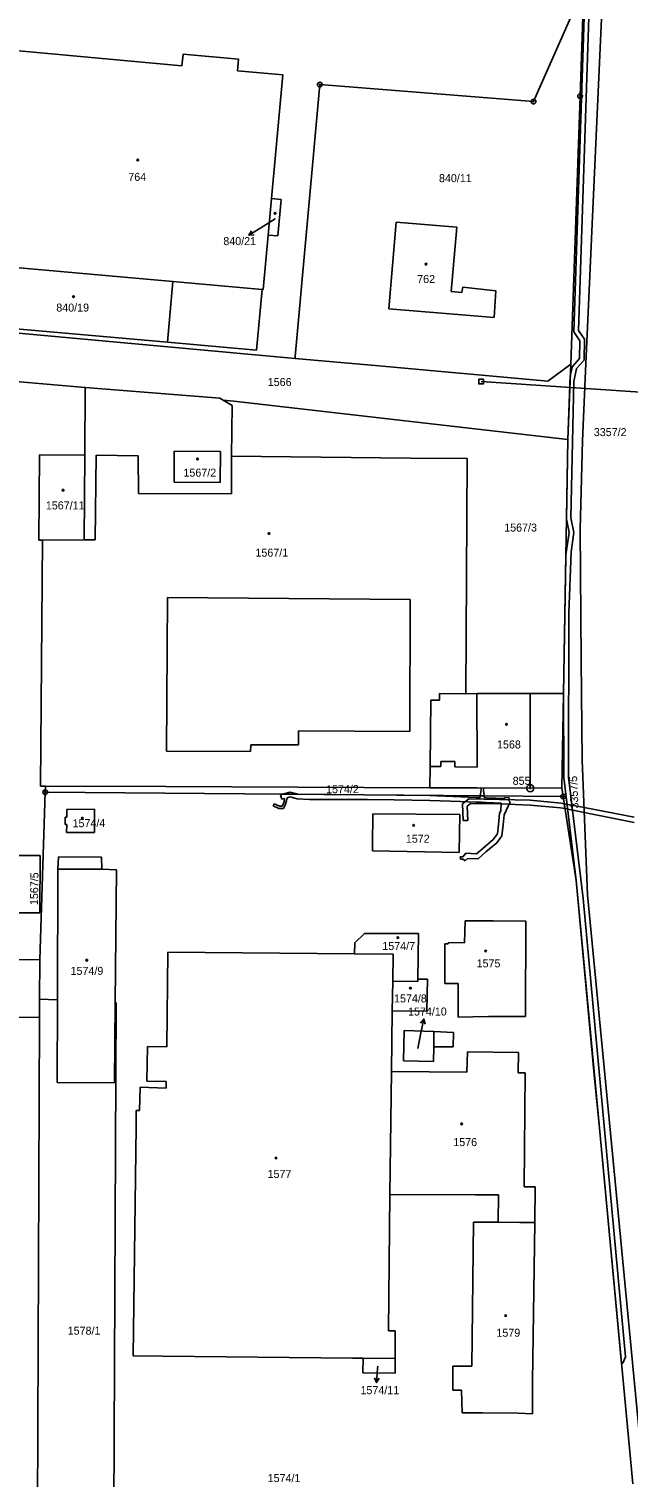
# Model space of a CAD drawing. Extents: x -755819 to -753140, y -1169796 to -1166000.
# Drawn here: x -755128.7 to -755001.5, y -1167617.5 to -1167309.8 of the extents above; entities that cross this region are included whole.
import ezdxf

# ---------------------------------------------------------------- set-up
doc = ezdxf.new("R2010")
doc.units = 0
for name, color, linetype in [('Vrstva 1', 7, 'Continuous'), ('Vrstva 12', 7, 'Continuous'), ('Vrstva 16', 7, 'Continuous'), ('Vrstva 17', 7, 'Continuous'), ('Vrstva 18', 7, 'Continuous'), ('Vrstva 19', 7, 'Continuous'), ('Vrstva 24', 7, 'Continuous'), ('Vrstva 25', 7, 'Continuous'), ('Vrstva 26', 7, 'Continuous'), ('Vrstva 27', 7, 'Continuous'), ('Vrstva 4', 7, 'Continuous')]:
    doc.layers.add(name, color=color, linetype=linetype)

msp = doc.modelspace()

# ---------------------------------------------------------------- linework, layer by layer
at = {"layer": 'Vrstva 1'}
for p, q in [((-755008, -1167326.34), (-755005.19, -1167264.01)), ((-755010.89, -1167301.01), (-755021.55, -1167325.25)), ((-755010.89, -1167301.01), (-755011.69, -1167324.1)), ((-755135.53, -1167314.08), (-755096.23, -1167317.65)), ((-755096.23, -1167317.65), (-755096, -1167315.22)), ((-755096, -1167315.22), (-755084.21, -1167316.28)), ((-755084.21, -1167316.28), (-755084.44, -1167318.73)), ((-755084.44, -1167318.73), (-755074.81, -1167319.6)), ((-755074.81, -1167319.6), (-755077.2, -1167345.85)), ((-755066.96, -1167321.64), (-755072.18, -1167379.41)), ((-755021.55, -1167325.25), (-755066.96, -1167321.64)), ((-755011.69, -1167324.1), (-755013.67, -1167381.06)), ((-755010.54, -1167382.53), (-755008, -1167326.34)), ((-755077.91, -1167353.61), (-755077.2, -1167345.85)), ((-755077.2, -1167345.85), (-755075.13, -1167346.04)), ((-755075.13, -1167346.04), (-755075.84, -1167353.8)), ((-755052.29, -1167369.29), (-755050.76, -1167350.85)), ((-755050.76, -1167350.85), (-755037.86, -1167351.93)), ((-755077.91, -1167353.61), (-755078.96, -1167365.17)), ((-755075.84, -1167353.8), (-755077.91, -1167353.61)), ((-755037.86, -1167351.93), (-755039.05, -1167365.59)), ((-755139.78, -1167359.75), (-755098.16, -1167363.46)), ((-755098.16, -1167363.46), (-755079.23, -1167365.15)), ((-755079.23, -1167365.15), (-755080.39, -1167378.06)), ((-755079.23, -1167365.15), (-755078.96, -1167365.17)), ((-755039.05, -1167365.59), (-755036.79, -1167365.79)), ((-755036.79, -1167365.79), (-755036.61, -1167364.67)), ((-755036.61, -1167364.67), (-755029.55, -1167365.44)), ((-755029.55, -1167365.44), (-755029.91, -1167371.16)), ((-755029.91, -1167371.16), (-755052.29, -1167369.29)), ((-755099.32, -1167376.4), (-755140.94, -1167372.75)), ((-755072.22, -1167379.81), (-755138.82, -1167373.77)), ((-755080.39, -1167378.06), (-755099.32, -1167376.4)), ((-755072.18, -1167379.41), (-755072.22, -1167379.81)), ((-755054.41, -1167381.42), (-755072.22, -1167379.81)), ((-755018.56, -1167384.67), (-755054.41, -1167381.42)), ((-755013.67, -1167381.06), (-755018.56, -1167384.67)), ((-755014.29, -1167397.05), (-755013.67, -1167381.06)), ((-755139.6, -1167384.02), (-755119.27, -1167385.8)), ((-755011.16, -1167397.34), (-755010.54, -1167382.53)), ((-755119.27, -1167385.8), (-755116.79, -1167386)), ((-755116.79, -1167386), (-755116.87, -1167400.37)), ((-755116.79, -1167386), (-755088.21, -1167388.28)), ((-755088.21, -1167388.28), (-755087.49, -1167388.71)), ((-755087.49, -1167388.71), (-755085.59, -1167389.85)), ((-755087.49, -1167388.71), (-755085.19, -1167388.92)), ((-755085.59, -1167389.85), (-755085.69, -1167400.6)), ((-755085.19, -1167388.92), (-755014.29, -1167397.05)), ((-755014.29, -1167397.05), (-755015.24, -1167451.03)), ((-755011.66, -1167416.09), (-755011.16, -1167397.34)), ((-755126.5, -1167400.34), (-755126.62, -1167418.46)), ((-755116.87, -1167400.37), (-755126.5, -1167400.34)), ((-755116.97, -1167418.38), (-755116.87, -1167400.37)), ((-755097.92, -1167406.1), (-755097.86, -1167399.51)), ((-755097.86, -1167399.51), (-755088.07, -1167399.61)), ((-755088.07, -1167399.61), (-755088.13, -1167406.19)), ((-755047.62, -1167401), (-755085.69, -1167400.6)), ((-755047.62, -1167401), (-755035.69, -1167401.12)), ((-755035.69, -1167401.12), (-755035.98, -1167451.09)), ((-755088.13, -1167406.19), (-755097.92, -1167406.1)), ((-755125.88, -1167418.47), (-755126.62, -1167418.46)), ((-755125.88, -1167418.47), (-755126.25, -1167470.68)), ((-755116.97, -1167418.38), (-755125.88, -1167418.47)), ((-755011.43, -1167443.89), (-755011.66, -1167416.09)), ((-755011.23, -1167465.15), (-755011.43, -1167443.89)), ((-755043.38, -1167452.41), (-755043.54, -1167466.51)), ((-755041.57, -1167452.43), (-755043.38, -1167452.41)), ((-755041.56, -1167451.03), (-755041.57, -1167452.43)), ((-755035.98, -1167451.09), (-755041.56, -1167451.03)), ((-755035.98, -1167451.09), (-755033.59, -1167451.03)), ((-755033.59, -1167451.03), (-755022.25, -1167451.03)), ((-755022.25, -1167451.03), (-755015.24, -1167451.03)), ((-755015.59, -1167471.06), (-755015.24, -1167451.03)), ((-755043.54, -1167466.51), (-755043.59, -1167471.04)), ((-755010.13, -1167493.8), (-755011.23, -1167465.15)), ((-755126.25, -1167470.68), (-755125.24, -1167470.69)), ((-755125.24, -1167470.69), (-755125.28, -1167472)), ((-755125.24, -1167470.69), (-755099.66, -1167470.8)), ((-755099.66, -1167470.8), (-755071.62, -1167470.92)), ((-755043.59, -1167471.04), (-755071.62, -1167470.92)), ((-755033.56, -1167471.08), (-755043.59, -1167471.04)), ((-755022.27, -1167471.13), (-755033.56, -1167471.08)), ((-755015.59, -1167471.06), (-755022.27, -1167471.13)), ((-755015.59, -1167471.06), (-755015.3, -1167472.88)), ((-755125.28, -1167472), (-755126.42, -1167507.59)), ((-755015.3, -1167472.88), (-755125.28, -1167472)), ((-755015.3, -1167472.88), (-755012.5, -1167490.72)), ((-755121.06, -1167478.85), (-755121.06, -1167477.29)), ((-755121.06, -1167477.29), (-755120.71, -1167477.29)), ((-755114.8, -1167475.61), (-755120.71, -1167475.63)), ((-755120.71, -1167475.63), (-755120.71, -1167477.29)), ((-755114.81, -1167480.56), (-755114.8, -1167475.61)), ((-755055.7, -1167476.57), (-755055.75, -1167483.23)), ((-755055.7, -1167476.57), (-755037.25, -1167476.69)), ((-755037.25, -1167476.69), (-755037.35, -1167484.79)), ((-755120.71, -1167478.85), (-755121.06, -1167478.85)), ((-755120.73, -1167480.53), (-755120.71, -1167478.85)), ((-755120.73, -1167480.53), (-755114.81, -1167480.56)), ((-755055.8, -1167484.45), (-755055.75, -1167483.23)), ((-755126.37, -1167485.44), (-755131.29, -1167485.42)), ((-755126.37, -1167485.44), (-755126.41, -1167497.59)), ((-755122.6, -1167488.32), (-755122.48, -1167485.72)), ((-755122.48, -1167485.72), (-755113.34, -1167485.76)), ((-755113.34, -1167485.76), (-755113.24, -1167488.3)), ((-755037.35, -1167484.79), (-755055.8, -1167484.45)), ((-755122.67, -1167516.11), (-755122.6, -1167488.32)), ((-755113.24, -1167488.3), (-755110.16, -1167488.44)), ((-755110.16, -1167488.44), (-755110.43, -1167516.68)), ((-755012.5, -1167490.72), (-755008.6, -1167532.81)), ((-755004.25, -1167554.65), (-755010.13, -1167493.8)), ((-755126.41, -1167497.59), (-755131.31, -1167497.57)), ((-755059.52, -1167504), (-755057.44, -1167501.97)), ((-755057.44, -1167501.97), (-755046.03, -1167501.97)), ((-755046.03, -1167501.97), (-755046.16, -1167511.69)), ((-755036.08, -1167499.32), (-755036.2, -1167503.96)), ((-755036.08, -1167499.32), (-755035.36, -1167499.32)), ((-755034.15, -1167499.32), (-755035.36, -1167499.32)), ((-755034.15, -1167499.32), (-755030.16, -1167499.31)), ((-755023.2, -1167499.37), (-755030.16, -1167499.31)), ((-755023.26, -1167519.65), (-755023.2, -1167499.37)), ((-755059.56, -1167506.33), (-755059.52, -1167504)), ((-755040.39, -1167512.6), (-755040.44, -1167504.22)), ((-755039.67, -1167504.22), (-755040.44, -1167504.22)), ((-755039.66, -1167503.94), (-755039.67, -1167504.22)), ((-755036.2, -1167503.96), (-755039.66, -1167503.94)), ((-755172.49, -1167507.32), (-755126.42, -1167507.59)), ((-755126.42, -1167507.59), (-755126.46, -1167515.94)), ((-755099.23, -1167505.97), (-755099.48, -1167526.06)), ((-755059.56, -1167506.33), (-755099.23, -1167505.97)), ((-755051.4, -1167506.4), (-755059.56, -1167506.33)), ((-755051.4, -1167506.4), (-755051.48, -1167512.15)), ((-755051.48, -1167512.15), (-755051.56, -1167518.49)), ((-755046.17, -1167512.22), (-755051.48, -1167512.15)), ((-755046.16, -1167511.69), (-755046.17, -1167512.22)), ((-755046.16, -1167511.69), (-755044.1, -1167511.7)), ((-755044.1, -1167511.7), (-755044.26, -1167518.42)), ((-755040.39, -1167512.6), (-755037.57, -1167512.61)), ((-755037.57, -1167512.61), (-755037.55, -1167519.77)), ((-755126.48, -1167519.84), (-755126.46, -1167515.94)), ((-755126.46, -1167515.94), (-755122.67, -1167516.11)), ((-755122.71, -1167533.68), (-755122.67, -1167516.11)), ((-755110.87, -1167653.58), (-755110.19, -1167516.69)), ((-755110.43, -1167516.68), (-755110.59, -1167533.7)), ((-755110.43, -1167516.68), (-755110.19, -1167516.69)), ((-755172.56, -1167519.56), (-755126.48, -1167519.84)), ((-755126.48, -1167519.84), (-755127.01, -1167652.89)), ((-755051.56, -1167518.49), (-755051.73, -1167531.29)), ((-755044.26, -1167518.42), (-755051.56, -1167518.49)), ((-755037.55, -1167519.77), (-755034.49, -1167519.69)), ((-755031.14, -1167519.64), (-755034.49, -1167519.69)), ((-755023.26, -1167519.65), (-755031.14, -1167519.64)), ((-755049.22, -1167529.04), (-755049.06, -1167522.61)), ((-755049.06, -1167522.61), (-755042.73, -1167522.79)), ((-755042.73, -1167522.79), (-755038.55, -1167523.02)), ((-755038.55, -1167523.02), (-755038.63, -1167526.05)), ((-755103.57, -1167526.01), (-755103.67, -1167533.4)), ((-755099.48, -1167526.06), (-755103.57, -1167526.01)), ((-755042.77, -1167526.07), (-755042.84, -1167529.2)), ((-755038.63, -1167526.05), (-755042.77, -1167526.07)), ((-755042.84, -1167529.2), (-755049.22, -1167529.04)), ((-755035.72, -1167531.47), (-755035.62, -1167527.13)), ((-755035.62, -1167527.13), (-755024.78, -1167527.25)), ((-755024.78, -1167527.25), (-755024.81, -1167531.59)), ((-755051.73, -1167531.29), (-755052.07, -1167557.42)), ((-755051.73, -1167531.29), (-755035.72, -1167531.47)), ((-755024.81, -1167531.59), (-755023.33, -1167531.61)), ((-755023.33, -1167531.61), (-755023.54, -1167555.84)), ((-755110.59, -1167533.7), (-755122.71, -1167533.68)), ((-755105.09, -1167534.67), (-755105.22, -1167539.6)), ((-755099.59, -1167534.82), (-755105.09, -1167534.67)), ((-755103.67, -1167533.4), (-755099.57, -1167533.46)), ((-755099.57, -1167533.46), (-755099.59, -1167534.82)), ((-755008.6, -1167532.81), (-755007.65, -1167542.56)), ((-755105.97, -1167539.58), (-755105.99, -1167542.98)), ((-755105.22, -1167539.6), (-755105.97, -1167539.58)), ((-755105.99, -1167542.98), (-755106.62, -1167591.74)), ((-755000.51, -1167618.91), (-755007.65, -1167542.56)), ((-755023.54, -1167555.84), (-755021.2, -1167555.84)), ((-755021.2, -1167555.84), (-755021.31, -1167563.42)), ((-754998.37, -1167616.06), (-755004.25, -1167554.65)), ((-755052.07, -1167557.42), (-755052.36, -1167586.41)), ((-755052.07, -1167557.42), (-755033.96, -1167557.52)), ((-755033.96, -1167557.52), (-755028.99, -1167557.54)), ((-755028.99, -1167557.54), (-755029.11, -1167563.35)), ((-755034.34, -1167563.3), (-755034.58, -1167587.98)), ((-755029.11, -1167563.35), (-755034.34, -1167563.3)), ((-755024.5, -1167563.39), (-755029.11, -1167563.35)), ((-755024.5, -1167563.39), (-755021.31, -1167563.42)), ((-755021.31, -1167563.42), (-755021.78, -1167597.15)), ((-755052.36, -1167586.41), (-755050.97, -1167586.42)), ((-755050.97, -1167586.42), (-755050.99, -1167592.25)), ((-755034.64, -1167593.9), (-755034.58, -1167587.98)), ((-755106.62, -1167591.74), (-755100.33, -1167591.79)), ((-755100.33, -1167591.79), (-755060.03, -1167592.23)), ((-755060.03, -1167592.23), (-755058.37, -1167592.24)), ((-755057.78, -1167592.24), (-755058.37, -1167592.24)), ((-755057.8, -1167595.31), (-755057.78, -1167592.24)), ((-755057.78, -1167592.24), (-755050.99, -1167592.25)), ((-755050.99, -1167592.25), (-755050.96, -1167595.4)), ((-755038.73, -1167598.98), (-755038.72, -1167593.89)), ((-755038.72, -1167593.89), (-755034.64, -1167593.9)), ((-755050.96, -1167595.4), (-755057.8, -1167595.31)), ((-755021.78, -1167597.15), (-755021.78, -1167604.01)), ((-755036.86, -1167599.04), (-755038.73, -1167598.98)), ((-755036.72, -1167603.81), (-755036.86, -1167599.04)), ((-755036.72, -1167603.81), (-755032.36, -1167603.83)), ((-755024.8, -1167603.87), (-755032.36, -1167603.83)), ((-755021.78, -1167604.01), (-755024.8, -1167603.87))]:
    msp.add_line(p, q, dxfattribs=at)
at = {"layer": 'Vrstva 12'}
msp.add_line((-754951.1, -1167390.11), (-755032.71, -1167384.74), dxfattribs=at)
at = {"layer": 'Vrstva 16'}
for p, q in [((-755076.46, -1167350.15), (-755079.48, -1167352.05)), ((-755082.02, -1167353.65), (-755079.48, -1167352.05)), ((-755044.88, -1167520.16), (-755045.47, -1167523.1)), ((-755046.14, -1167526.46), (-755045.47, -1167523.1)), ((-755054.65, -1167593.89), (-755054.69, -1167594.42)), ((-755054.94, -1167597.41), (-755054.69, -1167594.42))]:
    msp.add_line(p, q, dxfattribs=at)
for points in [[(-755080.91, -1167353.54), (-755082.02, -1167353.65), (-755081.44, -1167352.69)], [(-755045.57, -1167521.04), (-755044.88, -1167520.16), (-755044.59, -1167521.24)], [(-755054.35, -1167596.45), (-755054.94, -1167597.41), (-755055.35, -1167596.37)]]:
    msp.add_lwpolyline(points, dxfattribs=at)
at = {"layer": 'Vrstva 24'}
for centre, radius in [((-755066.96, -1167321.64), 0.5), ((-755066.96, -1167321.64), 0.1), ((-755021.55, -1167325.25), 0.5), ((-755021.55, -1167325.25), 0.1), ((-755011.69, -1167324.1), 0.5), ((-755011.69, -1167324.1), 0.1), ((-755022.27, -1167471.13), 0.75), ((-755022.27, -1167471.13), 0.1), ((-755125.28, -1167472), 0.5), ((-755125.28, -1167472), 0.1), ((-755015.3, -1167472.88), 0.5), ((-755015.3, -1167472.88), 0.1)]:
    msp.add_circle(centre, radius, dxfattribs=at)
at = {"layer": 'Vrstva 25'}
for centre in [(-755105.61, -1167337.67), (-755076.45, -1167349.02), (-755044.41, -1167359.8), (-755119.26, -1167366.72), (-755092.92, -1167401.19), (-755121.47, -1167407.83), (-755077.75, -1167417.02), (-755027.31, -1167457.57), (-755117.38, -1167477.51), (-755047.02, -1167479.01), (-755050.38, -1167502.87), (-755116.44, -1167507.67), (-755031.74, -1167505.73), (-755047.71, -1167513.61), (-755036.82, -1167542.44), (-755076.27, -1167549.68), (-755027.49, -1167583.18)]:
    msp.add_circle(centre, 0.175, dxfattribs=at)
at = {"layer": 'Vrstva 26'}
msp.add_lwpolyline([(-755033.21, -1167384.24), (-755032.21, -1167384.24), (-755032.21, -1167385.24), (-755033.21, -1167385.24)], close=True, dxfattribs=at)
at = {"layer": 'Vrstva 27'}
for p, q in [((-755013, -1167374.21), (-755010.49, -1167297.81)), ((-755009.49, -1167297.91), (-755012, -1167373.91)), ((-755011.72, -1167376.06), (-755013, -1167374.21)), ((-755012, -1167373.91), (-755010.72, -1167375.76)), ((-755010.72, -1167375.76), (-755010.82, -1167380.22)), ((-755011.81, -1167379.83), (-755011.72, -1167376.06)), ((-755013.76, -1167383.5), (-755013.33, -1167381.53)), ((-755013.33, -1167381.53), (-755011.81, -1167379.83)), ((-755012.41, -1167382), (-755013.01, -1167384.72)), ((-755010.82, -1167380.22), (-755012.41, -1167382)), ((-755014.29, -1167397.05), (-755013.76, -1167383.5)), ((-755013.01, -1167384.72), (-755013.62, -1167413.71)), ((-755014.59, -1167413.97), (-755014.29, -1167397.05)), ((-755014, -1167416.82), (-755014.59, -1167413.97)), ((-755013.62, -1167413.71), (-755012.98, -1167416.8)), ((-755014.72, -1167421.58), (-755014, -1167416.82)), ((-755012.98, -1167416.8), (-755013.61, -1167420.93)), ((-755015.24, -1167451.03), (-755014.72, -1167421.58)), ((-755013.61, -1167420.93), (-755014.07, -1167433.96)), ((-755014.07, -1167433.96), (-755014.15, -1167468.77)), ((-755015.15, -1167468.83), (-755015.24, -1167451.03)), ((-755032.75, -1167471.08), (-755032.13, -1167471.09)), ((-755032.7, -1167471.51), (-755032.75, -1167471.08)), ((-755032.13, -1167471.09), (-755032.2, -1167471.53)), ((-755012.5, -1167490.72), (-755015.15, -1167468.83)), ((-755014.15, -1167468.77), (-755011.06, -1167494.54)), ((-755075.31, -1167472.52), (-755074.88, -1167472.4)), ((-755075.04, -1167473.49), (-755075.31, -1167472.52)), ((-755074.43, -1167473.32), (-755075.04, -1167473.49)), ((-755074.88, -1167472.4), (-755073.22, -1167471.95)), ((-755071.59, -1167472.43), (-755074.88, -1167472.4)), ((-755074.88, -1167472.4), (-755071.59, -1167472.43)), ((-755074.77, -1167474.58), (-755074.49, -1167473.68)), ((-755074.49, -1167473.68), (-755074.43, -1167473.32)), ((-755074.01, -1167473.82), (-755074.31, -1167474.76)), ((-755073.89, -1167473.17), (-755074.01, -1167473.82)), ((-755073.22, -1167472.99), (-755073.89, -1167473.17)), ((-755073.22, -1167471.95), (-755071.59, -1167472.43)), ((-755071.75, -1167473.4), (-755073.22, -1167472.99)), ((-755069.17, -1167473.51), (-755071.75, -1167473.4)), ((-755071.59, -1167472.43), (-755043.58, -1167472.65)), ((-755062.97, -1167473.54), (-755069.17, -1167473.51)), ((-755056.81, -1167473.51), (-755062.97, -1167473.54)), ((-755051.17, -1167473.59), (-755056.81, -1167473.51)), ((-755043.61, -1167473.72), (-755051.17, -1167473.59)), ((-755037.06, -1167473.93), (-755043.61, -1167473.72)), ((-755043.58, -1167472.65), (-755037.01, -1167472.93)), ((-755033.79, -1167474.11), (-755037.06, -1167473.93)), ((-755037.01, -1167472.93), (-755033.77, -1167473.11)), ((-755036.69, -1167474.47), (-755035.3, -1167473.41)), ((-755035.3, -1167473.41), (-755022.26, -1167473.7)), ((-755032.62, -1167474.08), (-755033.79, -1167474.11)), ((-755033.77, -1167473.11), (-755032.93, -1167473.09)), ((-755032.93, -1167473.09), (-755032.88, -1167472.74)), ((-755032.88, -1167472.74), (-755032.7, -1167471.51)), ((-755032.07, -1167472.75), (-755032.88, -1167472.74)), ((-755032.88, -1167472.74), (-755032.07, -1167472.75)), ((-755031.6, -1167474.15), (-755032.62, -1167474.08)), ((-755032.2, -1167471.53), (-755032.07, -1167472.75)), ((-755032.07, -1167472.75), (-755032.03, -1167473.12)), ((-755032.03, -1167473.12), (-755031.54, -1167473.15)), ((-755028.42, -1167474.3), (-755031.6, -1167474.15)), ((-755031.54, -1167473.15), (-755027.75, -1167473.35)), ((-755028.51, -1167475.86), (-755028.42, -1167474.3)), ((-755026.54, -1167474.05), (-755027.83, -1167476.78)), ((-755027.75, -1167473.35), (-755027.72, -1167473.08)), ((-755027.72, -1167473.08), (-755026.73, -1167473.19)), ((-755026.73, -1167473.19), (-755026.79, -1167473.75)), ((-755026.79, -1167473.75), (-755026.54, -1167474.05)), ((-755022.26, -1167473.7), (-755015.69, -1167474.29)), ((-755015.69, -1167474.29), (-755015.06, -1167474.42)), ((-755076.87, -1167474.88), (-755076.65, -1167474.43)), ((-755075.65, -1167475.46), (-755076.87, -1167474.88)), ((-755076.65, -1167474.43), (-755075.55, -1167474.96)), ((-755074.64, -1167475.42), (-755075.65, -1167475.46)), ((-755075.55, -1167474.96), (-755074.96, -1167474.94)), ((-755074.96, -1167474.94), (-755074.77, -1167474.58)), ((-755074.31, -1167474.76), (-755074.64, -1167475.42)), ((-755036.54, -1167478.01), (-755036.69, -1167474.47)), ((-755034.96, -1167474.41), (-755035.67, -1167474.95)), ((-755035.67, -1167474.95), (-755035.54, -1167477.99)), ((-755028.63, -1167474.44), (-755034.96, -1167474.41)), ((-755029.03, -1167478.84), (-755028.81, -1167476.5)), ((-755028.81, -1167476.5), (-755028.51, -1167475.86)), ((-755022.32, -1167474.7), (-755028.63, -1167474.44)), ((-755027.83, -1167476.78), (-755028.03, -1167478.94)), ((-755015.83, -1167475.29), (-755022.32, -1167474.7)), ((-755014.89, -1167475.47), (-755015.83, -1167475.29)), ((-755015.06, -1167474.42), (-755014.89, -1167475.47)), ((-755015.06, -1167474.42), (-755010.84, -1167475.23)), ((-755014.89, -1167475.47), (-755015.06, -1167474.42)), ((-755010.8, -1167476.29), (-755014.89, -1167475.47)), ((-755010.84, -1167475.23), (-755000.23, -1167477.29)), ((-755010.8, -1167476.29), (-755010.84, -1167475.23)), ((-755010.84, -1167475.23), (-755010.8, -1167476.29)), ((-755000.19, -1167478.4), (-755010.8, -1167476.29)), ((-755035.54, -1167477.99), (-755036.54, -1167478.01)), ((-755029.23, -1167480.84), (-755029.03, -1167478.84)), ((-755028.03, -1167478.94), (-755028.27, -1167481.22)), ((-755032.34, -1167483.91), (-755030.11, -1167482.04)), ((-755029.37, -1167482.74), (-755031.69, -1167484.67)), ((-755030.11, -1167482.04), (-755029.23, -1167480.84)), ((-755028.27, -1167481.22), (-755029.37, -1167482.74)), ((-755037.15, -1167485.74), (-755036.61, -1167485.7)), ((-755037.11, -1167486.23), (-755037.15, -1167485.74)), ((-755036.53, -1167486.19), (-755037.11, -1167486.23)), ((-755036.61, -1167485.7), (-755035.96, -1167484.92)), ((-755036.06, -1167486.59), (-755036.53, -1167486.19)), ((-755035.67, -1167486.13), (-755036.06, -1167486.59)), ((-755035.96, -1167484.92), (-755033.67, -1167485.08)), ((-755034.29, -1167486.04), (-755035.67, -1167486.13)), ((-755033.33, -1167486.1), (-755034.29, -1167486.04)), ((-755033.67, -1167485.08), (-755032.34, -1167483.91)), ((-755031.69, -1167484.67), (-755033.33, -1167486.1)), ((-755007.65, -1167542.56), (-755012.5, -1167490.72)), ((-755011.06, -1167494.54), (-755002.07, -1167591.96)), ((-755002.9, -1167593.32), (-755007.65, -1167542.56)), ((-755002.59, -1167593.28), (-755002.9, -1167593.32)), ((-755002.07, -1167591.96), (-755002.59, -1167593.28))]:
    msp.add_line(p, q, dxfattribs=at)
at = {"layer": 'Vrstva 4'}
for p, q in [((-755098.16, -1167363.46), (-755099.32, -1167376.4)), ((-755114.43, -1167400.4), (-755114.64, -1167418.35)), ((-755105.51, -1167400.52), (-755114.43, -1167400.4)), ((-755105.49, -1167408.55), (-755105.51, -1167400.52)), ((-755085.69, -1167400.6), (-755085.69, -1167408.62)), ((-755085.69, -1167408.62), (-755105.49, -1167408.55)), ((-755114.64, -1167418.35), (-755116.97, -1167418.38)), ((-755099.29, -1167430.63), (-755099.52, -1167463.25)), ((-755047.75, -1167431.02), (-755099.29, -1167430.63)), ((-755047.84, -1167459.07), (-755047.75, -1167431.02)), ((-755033.57, -1167466.64), (-755033.59, -1167451.03)), ((-755022.25, -1167451.03), (-755022.27, -1167471.13)), ((-755071.51, -1167461.93), (-755071.49, -1167458.91)), ((-755071.49, -1167458.91), (-755047.84, -1167459.07)), ((-755081.65, -1167463.3), (-755081.64, -1167461.9)), ((-755081.64, -1167461.9), (-755071.51, -1167461.93)), ((-755099.52, -1167463.25), (-755081.65, -1167463.3)), ((-755043.54, -1167466.51), (-755041.28, -1167466.54)), ((-755041.28, -1167466.54), (-755041.27, -1167465.45)), ((-755041.27, -1167465.45), (-755038.29, -1167465.49)), ((-755038.29, -1167465.49), (-755038.3, -1167466.58)), ((-755038.3, -1167466.58), (-755033.57, -1167466.64)), ((-755122.6, -1167488.32), (-755113.24, -1167488.3)), ((-755042.73, -1167522.79), (-755042.77, -1167526.07))]:
    msp.add_line(p, q, dxfattribs=at)

# ---------------------------------------------------------------- texts
at = {"layer": 'Vrstva 16'}
for s, p in [('840/21', (-755087.45, -1167355.75)), ('1574/10', (-755048.22, -1167519.42)), ('1574/11', (-755058.32, -1167599.86))]:
    msp.add_text(s, height=1.7, dxfattribs=at).set_placement(p)
at = {"layer": 'Vrstva 17'}
msp.add_text('855', height=1.7, dxfattribs=at).set_placement((-755026, -1167470.41))
at = {"layer": 'Vrstva 18'}
for s, height, p in [('840/11', 1.7, (-755041.65, -1167342.38)), ('1566', 1.7, (-755078.01, -1167385.69)), ('3357/2', 1.7, (-755008.77, -1167396.33)), ('1567/3', 1.7, (-755027.8, -1167416.61)), ('1574/10', 0.1, (-755046.38, -1167526.46)), ('1578/1', 1.7, (-755120.5, -1167587.22)), ('1574/11', 0.1, (-755054.63, -1167593.89)), ('1574/1', 1.7, (-755078.03, -1167618.54))]:
    msp.add_text(s, height=height, dxfattribs=at).set_placement(p)
for s, rotation, p in [('1574/2', 0.4011, (-755065.62, -1167472.21)), ('3357/5', 92.7046, (-755012.01, -1167475.42))]:
    msp.add_text(s, height=1.7, rotation=rotation, dxfattribs=at).set_placement(p)
at = {"layer": 'Vrstva 19'}
for s, height, p in [('764', 1.7, (-755107.63, -1167342.11)), ('840/21', 0.1, (-755076.69, -1167350.15)), ('762', 1.7, (-755046.28, -1167363.8)), ('840/19', 1.7, (-755122.92, -1167369.87)), ('1567/2', 1.7, (-755095.92, -1167404.94)), ('1567/11', 1.7, (-755125.14, -1167411.9)), ('1567/1', 1.7, (-755080.63, -1167421.94)), ('1568', 1.7, (-755029.32, -1167462.69)), ('1572', 1.7, (-755048.69, -1167482.71)), ('1574/7', 1.7, (-755053.68, -1167505.5)), ('1575', 1.7, (-755033.66, -1167509.19)), ('1574/9', 1.7, (-755119.89, -1167510.78)), ('1574/8', 1.7, (-755051.19, -1167516.64)), ('1576', 1.7, (-755038.61, -1167547.16)), ('1577', 1.7, (-755078.06, -1167553.93)), ('1579', 1.7, (-755029.45, -1167587.66))]:
    msp.add_text(s, height=height, dxfattribs=at).set_placement(p)
for s, rotation, p in [('1574/4', 0.573, (-755119.46, -1167479.43)), ('1567/5', 89.0949, (-755126.81, -1167495.97))]:
    msp.add_text(s, height=1.7, rotation=rotation, dxfattribs=at).set_placement(p)

doc.saveas('drawing.dxf')
